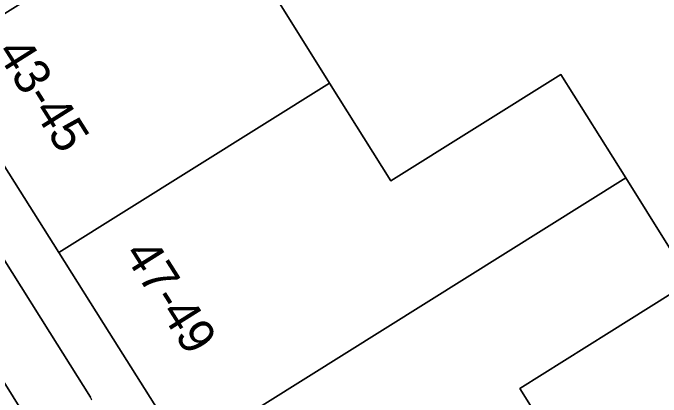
# Model space of a CAD drawing. Extents: x 161798 to 162385, y 382315 to 382833.
# Drawn here: x 162098.63 to 162116.74, y 382498.2 to 382508.94 of the extents above; entities that cross this region are included whole.
import ezdxf

# ---------------------------------------------------------------- set-up
doc = ezdxf.new("R2010")
doc.units = 0
for name, color, linetype in [('IMGEO_Erf', 7, 'Continuous'), ('IMGEO_Pand', 7, 'Continuous'), ('IMGEO_Pand_nummerreeks', 7, 'Continuous'), ('IMGEO_Parkeervlak_open', 7, 'Continuous'), ('IMGEO_Rijbaan_lokaal_open', 7, 'Continuous'), ('IMGEO_Voetpad_open', 7, 'Continuous')]:
    doc.layers.add(name, color=color, linetype=linetype)

msp = doc.modelspace()

# ---------------------------------------------------------------- linework, layer by layer
at = {"layer": 'IMGEO_Erf'}
msp.add_lwpolyline([(162105.766, 382509.713), (162107.478, 382506.979), (162109.19, 382504.245), (162113.937, 382507.219), (162115.75, 382504.324), (162117.563, 382501.429), (162115.286, 382500), (162112.796, 382498.437), (162114.398, 382495.875), (162116, 382493.312), (162120.671, 382496.223), (162123.631, 382498.068), (162124.177, 382497.197), (162122.887, 382500.941), (162123.109, 382508.947), (162119.43, 382506.643), (162117.034, 382510.827)], dxfattribs=at)
at = {"layer": 'IMGEO_Pand'}
for points in [[(162105.918, 382513.642), (162101.682, 382510.985), (162096.463, 382507.711), (162099.911, 382502.241), (162107.478, 382506.979), (162105.766, 382509.713), (162110.466, 382512.656), (162114.676, 382515.51), (162113.803, 382516.806), (162116.439, 382518.581), (162115.249, 382520.35), (162108.495, 382515.802), (162108.74, 382515.412)], [(162115.75, 382504.324), (162113.937, 382507.219), (162109.19, 382504.245), (162107.478, 382506.979), (162099.911, 382502.241), (162101.324, 382500), (162103.453, 382496.623)], [(162115.75, 382504.324), (162103.453, 382496.623), (162106.885, 382491.178), (162114.398, 382495.875), (162112.796, 382498.437), (162115.286, 382500), (162117.563, 382501.429)]]:
    msp.add_lwpolyline(points, close=True, dxfattribs=at)
at = {"layer": 'IMGEO_Parkeervlak_open'}
for points in [[(162092.465, 382508.096), (162100.679, 382494.931)], [(162100.796, 382498.198), (162099.663, 382500), (162095.442, 382506.713)]]:
    msp.add_lwpolyline(points, dxfattribs=at)
msp.add_arc((162100.102, 382497.847), 0.778, 19.5523, 26.8449, dxfattribs=at)
at = {"layer": 'IMGEO_Rijbaan_lokaal_open'}
msp.add_lwpolyline([(162091.281, 382510.003), (162081.227, 382525.987), (162081.138, 382526.129), (162078.203, 382524.285), (162079.956, 382521.492), (162082.029, 382518.203), (162086.166, 382511.612), (162087.822, 382508.974), (162088.102, 382508.526), (162098.69, 382491.566), (162101.655, 382493.415), (162101.556, 382493.568), (162100.679, 382494.931), (162092.465, 382508.096)], close=True, dxfattribs=at)
at = {"layer": 'IMGEO_Voetpad_open'}
for points in [[(162106.885, 382491.178), (162103.453, 382496.623), (162101.324, 382500), (162099.911, 382502.241), (162096.463, 382507.711), (162101.682, 382510.985), (162100.624, 382512.613), (162097.64, 382517.372)], [(162095.442, 382506.713), (162099.663, 382500), (162100.796, 382498.198)]]:
    msp.add_lwpolyline(points, dxfattribs=at)
msp.add_arc((162100.102, 382497.847), 0.778, 19.5523, 26.8449, dxfattribs=at)

# ---------------------------------------------------------------- texts
at = {"layer": 'IMGEO_Pand_nummerreeks'}
for s, rotation, p in [('43-45', 302.2229, (162098.151, 382507.845)), ('47-49', 302.2287, (162101.707, 382502.205))]:
    msp.add_text(s, height=1, rotation=rotation, dxfattribs=at).set_placement(p)

doc.saveas('drawing.dxf')
